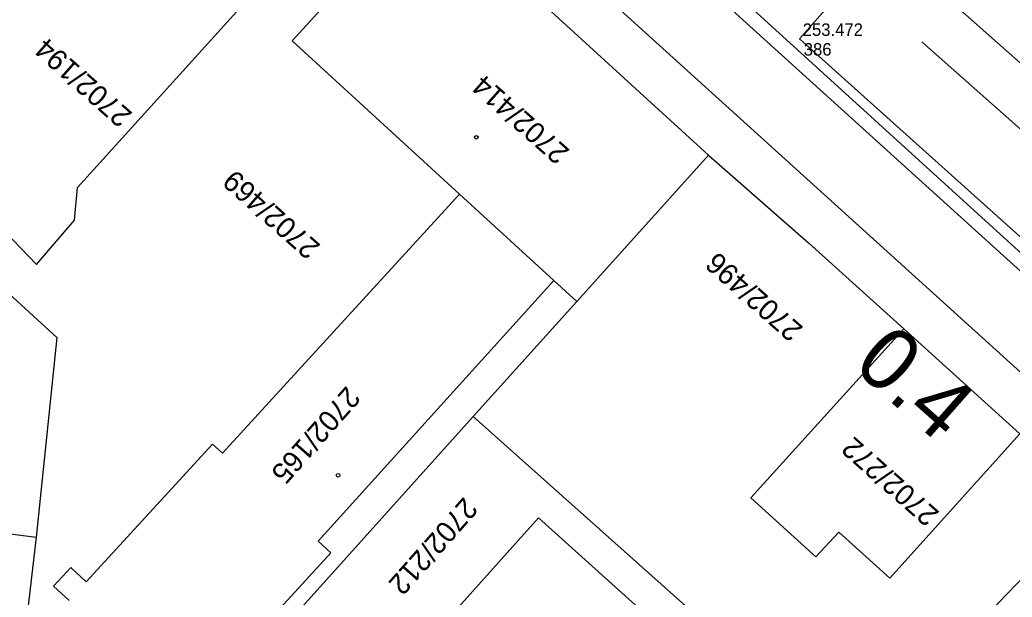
# Model space of a CAD drawing. Extents: x -496688 to -495455, y -1089309 to -1088026.
# Drawn here: x -496256.7 to -496161.2, y -1088558.1 to -1088502.5 of the extents above; entities that cross this region are included whole.
import ezdxf

# ---------------------------------------------------------------- set-up
doc = ezdxf.new("R2010")
doc.units = 0
for name, color, linetype in [('Vrstva 1', 7, 'Continuous'), ('Vrstva 23', 7, 'Continuous'), ('Vrstva 53', 7, 'Continuous'), ('Vrstva 55', 7, 'Continuous'), ('Vrstva 57', 7, 'Continuous'), ('Vrstva 59', 7, 'Continuous'), ('Vrstva 60', 7, 'Continuous'), ('Vrstva 61', 7, 'Continuous'), ('Vrstva 7', 7, 'Continuous')]:
    doc.layers.add(name, color=color, linetype=linetype)

msp = doc.modelspace()

# ---------------------------------------------------------------- linework, layer by layer
at = {"layer": 'Vrstva 1'}
for points in [[(-496128.341, -1088534.994), (-496173.425, -1088495.115)], [(-496131.495, -1088538.579), (-496169.855, -1088504.648)]]:
    msp.add_lwpolyline(points, dxfattribs=at)
at = {"layer": 'Vrstva 23'}
for p, q in [((-496221.19, -1088494.41), (-496230.49, -1088504.55)), ((-496190.39, -1088515.55), (-496208.5, -1088499)), ((-496230.49, -1088504.55), (-496214.35, -1088519.32)), ((-496203.08, -1088529.64), (-496190.39, -1088515.55)), ((-496214.35, -1088519.32), (-496237.18, -1088544.25)), ((-496214.35, -1088519.32), (-496205.29, -1088527.62)), ((-496227.98, -1088552.7), (-496205.29, -1088527.62)), ((-496205.29, -1088527.62), (-496203.08, -1088529.64)), ((-496238.15, -1088543.36), (-496250.3, -1088556.62)), ((-496237.18, -1088544.25), (-496238.15, -1088543.36)), ((-496206.75, -1088550.46), (-496223.07, -1088568.62)), ((-496190.36, -1088565.18), (-496206.75, -1088550.46)), ((-496226.75, -1088553.82), (-496227.98, -1088552.7)), ((-496242.31, -1088570.8), (-496226.75, -1088553.82)), ((-496251.8, -1088555.25), (-496253.46, -1088557.05)), ((-496250.3, -1088556.62), (-496251.8, -1088555.25)), ((-496253.46, -1088557.05), (-496251.95, -1088558.43))]:
    msp.add_line(p, q, dxfattribs=at)
msp.add_lwpolyline([(-496122.209, -1088528.323), (-496134.209, -1088541.938), (-496150.053, -1088527.973), (-496152.367, -1088530.599), (-496181.619, -1088504.378), (-496167.429, -1088488.299), (-496122.209, -1088528.323)], dxfattribs=at)
at = {"layer": 'Vrstva 53'}
msp.add_lwpolyline([(-496006.16, -1088672.1), (-496009.66, -1088673.61), (-496019.34, -1088652.65), (-496125.77, -1088556.38), (-496187.85, -1088499.89), (-496224.3, -1088466.84), (-496274.7, -1088421.37), (-496308.3, -1088391.23), (-496341.24, -1088361.35), (-496344.49, -1088357.55), (-496352.49, -1088347.86), (-496352.14, -1088346.56), (-496371.02, -1088328.7), (-496406.7, -1088297.06), (-496406.34, -1088296.61), (-496407.86, -1088294.92), (-496408.29, -1088292.38), (-496407.56, -1088290.4), (-496405.24, -1088287.91)], dxfattribs=at)
at = {"layer": 'Vrstva 55'}
for p, q in [((-496235.31, -1088458.83), (-496126.78, -1088557.15)), ((-496132.08, -1088562.07), (-496238.15, -1088465.99)), ((-496251.15, -1088518.66), (-496234.05, -1088499.76)), ((-496280.44, -1088508.2), (-496253.14, -1088533.12)), ((-496265.43, -1088515.37), (-496255.1, -1088526.07)), ((-496190.39, -1088515.55), (-496180.76, -1088523.99)), ((-496251.45, -1088521.81), (-496251.15, -1088518.66)), ((-496255.1, -1088526.07), (-496251.45, -1088521.81)), ((-496180.76, -1088523.99), (-496171.59, -1088532.28)), ((-496213.05, -1088540.72), (-496203.08, -1088529.64)), ((-496186.32, -1088548.53), (-496171.59, -1088532.28)), ((-496171.59, -1088532.28), (-496160.4, -1088542.38)), ((-496253.14, -1088533.12), (-496255.13, -1088552.31)), ((-496233.07, -1088562.96), (-496213.05, -1088540.72)), ((-496176.43, -1088573.31), (-496213.05, -1088540.72)), ((-496160.4, -1088542.38), (-496172.93, -1088556.26)), ((-496285.505, -1088548.623), (-496255.13, -1088552.31)), ((-496180.04, -1088554.22), (-496186.32, -1088548.53)), ((-496153.14, -1088548.94), (-496163.37, -1088559.57)), ((-496177.83, -1088551.84), (-496180.04, -1088554.22)), ((-496172.93, -1088556.26), (-496177.83, -1088551.84)), ((-496255.13, -1088552.31), (-496257.17, -1088570.05))]:
    msp.add_line(p, q, dxfattribs=at)
at = {"layer": 'Vrstva 59'}
for centre in [(-496212.741, -1088513.844), (-496226.052, -1088546.365)]:
    msp.add_circle(centre, 0.175, dxfattribs=at)
at = {"layer": 'Vrstva 60'}
msp.add_line((-496181.619, -1088504.378), (-496181.619, -1088504.378), dxfattribs=at)
msp.add_line((-496181.619, -1088504.378), (-496181.619, -1088504.378), dxfattribs=at)

# ---------------------------------------------------------------- texts
at = {"layer": 'Vrstva 57'}
for s, rotation, p in [('2702/194', 138.46319, (-496245.768, -1088511.545)), ('2702/414', 138.46319, (-496203.665, -1088515.106)), ('2702/469', 138.46319, (-496227.658, -1088524.243)), ('2702/496', 138.46319, (-496181.177, -1088532.165)), ('2702/165', 228.59923, (-496225.243, -1088537.683)), ('2702/272', 138.46319, (-496168.066, -1088549.95)), ('2702/212', 228.59923, (-496213.944, -1088548.368))]:
    msp.add_text(s, height=2, rotation=rotation, dxfattribs=at).set_placement(p)
at = {"layer": 'Vrstva 60'}
msp.add_text('386', height=1.2, dxfattribs=at).set_placement((-496181.219, -1088505.978))
msp.add_text('386', height=1.2, dxfattribs=at).set_placement((-496181.219, -1088505.978))
at = {"layer": 'Vrstva 61'}
msp.add_text('253.472', height=1.2, dxfattribs=at).set_placement((-496181.319, -1088504.078))
msp.add_text('253.472', height=1.2, dxfattribs=at).set_placement((-496181.319, -1088504.078))
at = {"layer": 'Vrstva 7'}
msp.add_text('0.4', height=6, rotation=318.54454, dxfattribs=at).set_placement((-496176.634, -1088535.979))

doc.saveas('drawing.dxf')
